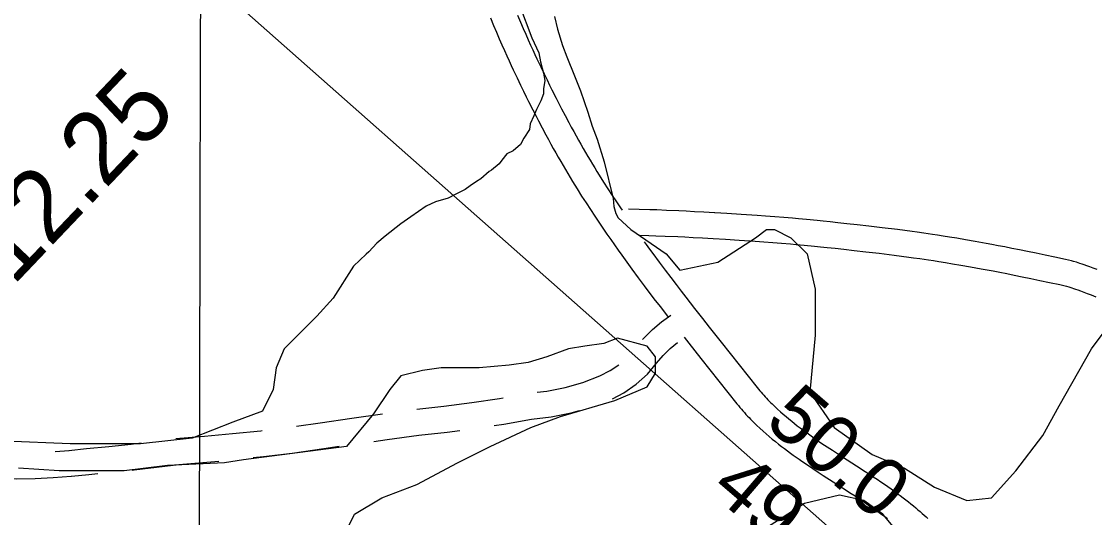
# Model space of a CAD drawing. Extents: x 3180038 to 3217926, y 922069 to 947485.
# Drawn here: x 3202361 to 3203597, y 942270 to 942842 of the extents above; entities that cross this region are included whole.
import ezdxf

# ---------------------------------------------------------------- set-up
doc = ezdxf.new("R2010")
doc.units = 0
for name, color, linetype in [('V-GRID-MAJR', 7, 'Continuous'), ('V-RIVR-RANG', 7, 'Continuous'), ('V-RIVR-RANG-IDEN', 7, 'Continuous'), ('V-ROAD-CNTR', 7, 'Continuous'), ('V-SITE-VEGE', 7, 'Continuous'), ('V-TOPO-BNDY', 7, 'Continuous')]:
    doc.layers.add(name, color=color, linetype=linetype)

msp = doc.modelspace()

# ---------------------------------------------------------------- linework, layer by layer
at = {"layer": 'V-GRID-MAJR'}
msp.add_spline([(3202533.617, 927477.544), (3202546.838, 933537.2490000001), (3202560.066, 939600.323), (3202573.294, 945663.446), (3202573.301, 945666.765)], degree=3, dxfattribs=at)
at = {"layer": 'V-ROAD-CNTR'}
msp.add_line((3202399.6964376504, 942346.500468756), (3202415.81074363, 942347.6921509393), dxfattribs=at)
for points in [[(3202901.008161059, 942845.5822809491), (3202904.5571539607, 942837.0712979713), (3202907.9391471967, 942829.1073138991), (3202911.156140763, 942821.6563288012), (3202914.2111346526, 942814.681342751), (3202917.112128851, 942808.1523558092), (3202919.863123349, 942802.0393680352), (3202922.4701181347, 942796.313379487), (3202924.9381131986, 942790.953390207), (3202927.2781085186, 942785.920400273), (3202931.704099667, 942776.535419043), (3202935.641091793, 942768.3224354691), (3202939.131084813, 942761.1454498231), (3202942.2190786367, 942754.8744623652), (3202944.9510731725, 942749.379473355), (3202949.776063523, 942739.809492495), (3202953.448056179, 942732.6295068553), (3202956.2350506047, 942727.238517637), (3202960.4480421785, 942719.1825337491), (3202964.717033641, 942711.1245498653), (3202967.610027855, 942705.7395606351), (3202970.487022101, 942700.4615711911), (3202973.3470163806, 942695.2895815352), (3202976.1880106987, 942690.2215916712), (3202979.0070050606, 942685.2556016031), (3202981.8059994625, 942680.3886113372), (3202984.581993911, 942675.6166208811), (3202987.335988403, 942670.9386302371), (3202990.066982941, 942666.3516394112), (3202992.7729775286, 942661.8546484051), (3202995.453972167, 942657.4446572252), (3202998.112966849, 942653.1166658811), (3203000.7519615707, 942648.8616743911), (3203005.9679511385, 942640.5646909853), (3203011.0859409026, 942632.5657069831), (3203016.091930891, 942624.8667223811), (3203020.986921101, 942617.4507372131), (3203025.768911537, 942610.3057515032), (3203030.4379021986, 942603.4207652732), (3203034.992893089, 942596.7837785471), (3203039.434884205, 942590.3827913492), (3203043.7648755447, 942584.2098036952), (3203047.9828671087, 942578.253815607), (3203052.0898588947, 942572.5058271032), (3203056.087850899, 942566.9598381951), (3203059.9768431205, 942561.6038489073), (3203063.767835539, 942556.4218592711), (3203071.131820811, 942546.4568792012), (3203078.085806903, 942537.1568978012), (3203084.640793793, 942528.4789151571), (3203090.812781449, 942520.3769313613), (3203096.6217698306, 942512.8109464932), (3203102.090758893, 942505.7329606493), (3203106.05980112, 942500.6367490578)], [(3202932.2090986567, 942848.7072746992), (3202935.517092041, 942840.9152902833), (3202938.666085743, 942833.6203048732), (3202941.6590797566, 942826.791318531), (3202944.5000740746, 942820.3963313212), (3202947.1930686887, 942814.4093432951), (3202949.746063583, 942808.8033545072), (3202952.164058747, 942803.5513650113), (3202954.446054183, 942798.6443748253), (3202958.7980454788, 942789.4173932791), (3202962.6570377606, 942781.3664093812), (3202966.0790309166, 942774.3314234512), (3202969.107024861, 942768.1784357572), (3202971.7770195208, 942762.8114464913), (3202976.524010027, 942753.3934653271), (3202980.1280028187, 942746.3494794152), (3202982.8529973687, 942741.0784899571), (3202986.995989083, 942733.154505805), (3202991.184980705, 942725.2465216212), (3202993.9939750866, 942720.0195320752), (3202996.784969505, 942714.8995423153), (3202999.558963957, 942709.8815523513), (3203002.3159584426, 942704.9615621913), (3203005.0549529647, 942700.139571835), (3203007.773947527, 942695.4085812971), (3203010.4739421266, 942690.7705905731), (3203013.151936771, 942686.2205996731), (3203015.8069314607, 942681.7596085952), (3203018.4429261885, 942677.3826173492), (3203021.0539209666, 942673.0866259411), (3203023.6409157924, 942668.8746343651), (3203026.197910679, 942664.751642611), (3203031.3019004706, 942656.6326588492), (3203036.295890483, 942648.8276744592), (3203041.185880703, 942641.306689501), (3203045.970871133, 942634.0567040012), (3203050.648861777, 942627.0677179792), (3203052.4808581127, 942624.3657233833)], [(3203159.101644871, 942621.2697295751), (3203146.728669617, 942621.9677281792), (3203135.8736913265, 942622.5417270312), (3203126.3747103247, 942623.0157260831), (3203118.0507269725, 942623.4087252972), (3203103.5077560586, 942624.0387240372), (3203092.5877778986, 942624.4657231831), (3203084.385794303, 942624.7597225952), (3203072.097818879, 942625.1537218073), (3203059.834843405, 942625.4917211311)], [(3203599.452764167, 942555.981860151), (3203595.087772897, 942557.6648567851), (3203591.228780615, 942559.0988539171), (3203587.8187874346, 942560.317851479), (3203584.8097934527, 942561.3528494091), (3203582.155798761, 942562.2318476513), (3203579.7788035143, 942562.9898461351), (3203575.691811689, 942564.2248436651), (3203572.557817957, 942565.1108418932), (3203570.150822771, 942565.7548406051), (3203566.586829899, 942566.6448388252), (3203563.034837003, 942567.453837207), (3203551.006861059, 942570.0388320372), (3203539.783883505, 942572.4178272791), (3203529.2519045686, 942574.6188228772), (3203519.367924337, 942576.6508188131), (3203510.0919428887, 942578.5278150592), (3203501.3879602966, 942580.2598115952), (3203493.221976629, 942581.8578083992), (3203485.5569919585, 942583.3328054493), (3203478.366006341, 942584.6928027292), (3203471.6090198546, 942585.9498002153), (3203458.9550451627, 942588.2437956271), (3203447.855067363, 942590.1897917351), (3203438.1310868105, 942591.8407884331), (3203429.610103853, 942593.242785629), (3203422.147118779, 942594.4367832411), (3203415.612131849, 942595.4547812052), (3203409.875143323, 942596.325779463), (3203399.8621633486, 942597.7967765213), (3203392.330178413, 942598.8597743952), (3203386.663189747, 942599.6347728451), (3203378.181206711, 942600.751770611), (3203369.6972236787, 942601.8187684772), (3203352.093258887, 942603.9637641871), (3203336.6942896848, 942605.8047605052), (3203323.2093166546, 942607.3797573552), (3203311.3993402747, 942608.7207546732), (3203301.056360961, 942609.8617523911), (3203292.0003790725, 942610.8317504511), (3203284.0683949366, 942611.6577487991), (3203277.112408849, 942612.359747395), (3203264.9594331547, 942613.538745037), (3203255.822451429, 942614.3797433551), (3203248.953465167, 942614.9837421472), (3203238.660485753, 942615.843740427), (3203228.361506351, 942616.6427388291), (3203217.8315274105, 942617.4177372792), (3203207.964547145, 942618.1227358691), (3203189.4815841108, 942619.3827333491), (3203173.295616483, 942620.4177312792), (3203159.1566447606, 942621.2667295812)], [(3203157.413648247, 942591.317789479), (3203145.0906728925, 942592.0117880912), (3203134.333694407, 942592.581786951), (3203124.920713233, 942593.0517860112), (3203116.694729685, 942593.4387852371), (3203102.2717585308, 942594.0647839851), (3203091.4637801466, 942594.4877831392), (3203083.367796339, 942594.7777825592), (3203073.0348170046, 942595.1087818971)], [(3203078.140806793, 942587.6707967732), (3203080.3938022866, 942584.5438030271), (3203084.220794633, 942579.2738135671), (3203087.937787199, 942574.1938237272), (3203095.2077726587, 942564.3548434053), (3203102.0677589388, 942555.1808617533), (3203108.5407459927, 942546.6108788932), (3203114.6427337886, 942538.6028949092), (3203120.389722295, 942531.1169098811), (3203125.794711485, 942524.1209238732), (3203135.9976910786, 942511.0219500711), (3203144.963673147, 942499.6029729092), (3203152.835657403, 942489.6379928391), (3203166.669629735, 942472.2190276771), (3203187.4735881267, 942446.1380798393), (3203197.8735673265, 942433.097105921), (3203208.222546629, 942420.084131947), (3203209.7435435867, 942418.1921357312), (3203211.242540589, 942416.3741393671), (3203212.753537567, 942414.5841429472), (3203214.2765345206, 942412.8231464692), (3203215.809531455, 942411.0901499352), (3203217.3545283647, 942409.3831533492), (3203218.9095252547, 942407.7011567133), (3203220.471522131, 942406.0451600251), (3203222.0425189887, 942404.415163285), (3203223.621515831, 942402.8071665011), (3203225.205512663, 942401.2231696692), (3203226.7975094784, 942399.6621727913), (3203228.3705063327, 942398.1451758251), (3203231.615499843, 942395.0981819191), (3203234.8484933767, 942392.1571878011), (3203238.1714867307, 942389.2271936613)], [(3203598.4487661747, 942524.0199240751), (3203593.123776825, 942526.2069197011), (3203588.4947860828, 942528.053916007), (3203584.465794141, 942529.6089128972), (3203580.9548011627, 942530.912910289), (3203577.8928072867, 942532.0079080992), (3203575.217812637, 942532.9269062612), (3203572.883817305, 942533.6999047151), (3203570.880821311, 942534.3379034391), (3203567.269828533, 942535.4309012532), (3203564.6018338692, 942536.1848997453), (3203562.6408377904, 942536.7088986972), (3203559.6208438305, 942537.4628971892), (3203556.550849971, 942538.1618957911), (3203544.7428735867, 942540.7008907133), (3203533.6058958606, 942543.0618859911), (3203523.1639167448, 942545.2428816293), (3203513.371936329, 942547.2568776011), (3203504.189954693, 942549.1138738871), (3203495.579971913, 942550.8278704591), (3203487.505988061, 942552.407867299), (3203479.935003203, 942553.8648643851), (3203472.836017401, 942555.2068617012), (3203466.1890306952, 942556.4438592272), (3203453.6890556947, 942558.7098546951), (3203442.7550775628, 942560.6258508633), (3203433.183096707, 942562.2508476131), (3203424.8061134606, 942563.6308448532), (3203417.471128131, 942564.802842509), (3203411.0501409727, 942565.8028405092), (3203405.441152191, 942566.655838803), (3203395.586171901, 942568.1028359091), (3203388.2021866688, 942569.1458338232), (3203382.6731977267, 942569.9008323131), (3203374.3492143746, 942570.9978301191), (3203366.0112310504, 942572.0468280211), (3203348.497266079, 942574.179823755), (3203333.174296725, 942576.0128200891), (3203319.777323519, 942577.5758169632), (3203308.0613469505, 942578.906814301), (3203297.814367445, 942580.0378120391), (3203288.8503853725, 942580.9978101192), (3203281.0084010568, 942581.8138084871), (3203274.158414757, 942582.5058071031), (3203262.137438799, 942583.6708047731), (3203253.1324568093, 942584.4998031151), (3203246.389470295, 942585.093801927), (3203236.250490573, 942585.9398002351), (3203226.0995108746, 942586.7287986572), (3203215.6635317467, 942587.4957971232), (3203205.874551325, 942588.1947957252), (3203187.503588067, 942589.4487932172), (3203171.439620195, 942590.4757911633), (3203157.358648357, 942591.3207894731)], [(3203076.0928047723, 942475.2076341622), (3203077.8956876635, 942477.3062973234), (3203087.6268934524, 942486.9552953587), (3203098.0967919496, 942495.7909163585), (3203108.7130632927, 942503.3875927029)], [(3203123.847597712, 942477.9371757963), (3203129.319704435, 942471.0100300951), (3203143.1976766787, 942453.5370650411), (3203164.0196350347, 942427.4321172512), (3203174.4056142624, 942414.4071433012), (3203184.792593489, 942401.3481694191), (3203186.477590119, 942399.2521736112), (3203188.2085866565, 942397.1521778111), (3203189.9475831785, 942395.0941819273), (3203191.696579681, 942393.0711859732), (3203193.4535761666, 942391.0861899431), (3203195.216572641, 942389.1371938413), (3203196.983569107, 942387.2251976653), (3203198.757565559, 942385.3452014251), (3203200.534562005, 942383.4992051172), (3203202.313558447, 942381.6872087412), (3203204.097554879, 942379.9052123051), (3203205.8815513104, 942378.1542158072), (3203207.690547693, 942376.4112192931), (3203211.251540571, 942373.0662259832), (3203214.834533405, 942369.8072325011), (3203218.333526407, 942366.7232386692)], [(3203041.310163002, 942407.059209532), (3203054.425027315, 942413.7722450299), (3203068.788314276, 942423.71232583), (3203081.711393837, 942435.4694047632), (3203092.189096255, 942447.9063092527), (3203099.8703123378, 942456.8477026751), (3203107.8951065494, 942464.80470464), (3203116.2809435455, 942471.8815714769)], [(3202954.914633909, 942414.5867980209), (3202965.9626207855, 942415.8927124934), (3202986.8471874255, 942420.1027308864), (3203007.3208385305, 942425.993694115), (3203026.9641882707, 942433.4177165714), (3203038.986972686, 942439.5717549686), (3203048.6507199, 942446.259529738)], [(3202816.328770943, 942395.0639808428), (3202847.4158151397, 942398.410564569), (3202879.4714874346, 942402.6012042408), (3202911.423975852, 942407.524050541), (3202915.436623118, 942408.236245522)], [(3202677.7118269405, 942375.4606002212), (3202704.81209651, 942379.5407454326), (3202741.435008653, 942384.8563442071), (3202776.6808356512, 942389.7753975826)], [(3202905.3064942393, 942376.227579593), (3202916.3300241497, 942377.9259494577), (3202948.2299158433, 942383.5877834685), (3202970.695379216, 942386.2432875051), (3202993.9708125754, 942390.9352691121), (3203003.6562287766, 942393.7220915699)], [(3203238.0134870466, 942389.3641933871), (3203241.343480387, 942386.5101990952), (3203244.596473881, 942383.7982045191), (3203247.850467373, 942381.1512098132), (3203251.0984608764, 942378.5702149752), (3203254.335454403, 942376.0532200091), (3203257.5634479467, 942373.5952249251), (3203260.777441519, 942371.194229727), (3203263.9764351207, 942368.845234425), (3203267.1544287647, 942366.5482390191), (3203270.310422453, 942364.3022435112), (3203273.444416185, 942362.1032479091), (3203276.537409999, 942359.9582521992), (3203282.7403975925, 942355.7302606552), (3203288.803385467, 942351.673268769), (3203294.734373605, 942347.7632765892), (3203300.520362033, 942343.9912841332), (3203311.854339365, 942336.6752987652), (3203322.539317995, 942329.8053125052), (3203332.561297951, 942323.3193254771), (3203337.2702885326, 942320.2423316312), (3203341.816279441, 942317.2443376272), (3203346.208270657, 942314.3173434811), (3203350.447262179, 942311.458349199), (3203354.539253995, 942308.6643547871), (3203358.484246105, 942305.9293602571), (3203362.288238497, 942303.254365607), (3203365.951231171, 942300.6343708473), (3203369.479224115, 942298.0713759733), (3203372.876217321, 942295.5593809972), (3203376.143210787, 942293.0993859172), (3203379.2862045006, 942290.6903907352), (3203382.3081984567, 942288.3303954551), (3203385.2141926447, 942286.0164000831), (3203388.005187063, 942283.751404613), (3203390.688181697, 942281.5324090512), (3203393.266176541, 942279.3564134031), (3203395.742171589, 942277.2264176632), (3203398.1191668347, 942275.139421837), (3203400.4031622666, 942273.095425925), (3203402.594157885, 942271.093429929), (3203404.697153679, 942269.1354338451)], [(3202538.4537358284, 942361.3024493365), (3202538.8166347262, 942361.3493404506), (3202571.6748137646, 942363.9702098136), (3202604.0461556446, 942366.9514798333), (3202636.3781827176, 942370.3235012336), (3202638.022757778, 942370.5155177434)], [(3202766.5052985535, 942358.0644943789), (3202782.1538194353, 942360.248466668), (3202818.5161805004, 942365.126126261), (3202850.966184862, 942368.6194354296), (3202865.714466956, 942370.547479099)], [(3203218.4915260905, 942366.5862389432), (3203221.9755191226, 942363.6002449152), (3203225.524512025, 942360.6402508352), (3203229.052504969, 942357.7712565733), (3203232.558497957, 942354.9842621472), (3203236.0414909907, 942352.2772675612), (3203239.497484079, 942349.6452728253), (3203242.921477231, 942347.0862779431), (3203246.3124704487, 942344.5972829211), (3203249.670463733, 942342.1702877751), (3203252.9944570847, 942339.8042925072), (3203256.280450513, 942337.4972971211), (3203259.543443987, 942335.2363016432), (3203265.9504311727, 942330.8683103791), (3203272.205418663, 942326.6833187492), (3203278.2864065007, 942322.675326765), (3203284.1923946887, 942318.8233344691), (3203295.6083718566, 942311.4553492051), (3203306.277350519, 942304.5953629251), (3203316.207330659, 942298.1693757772), (3203320.8063214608, 942295.1643817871), (3203325.238312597, 942292.2403876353), (3203329.5023040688, 942289.3993933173), (3203333.5992958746, 942286.636398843), (3203337.5332880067, 942283.9484042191), (3203341.310280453, 942281.3314094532), (3203344.9342732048, 942278.782414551), (3203348.409266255, 942276.2984195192), (3203351.743259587, 942273.875424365), (3203354.934253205, 942271.515429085), (3203357.995247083, 942269.2114336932)], [(3202415.375474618, 942347.6535797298), (3202435.671258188, 942349.750446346), (3202461.4960678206, 942352.2200374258), (3202487.153323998, 942354.9583481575), (3202498.764628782, 942356.3297337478)], [(3202627.7908249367, 942339.2651794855), (3202639.6738172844, 942340.504498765), (3202672.4819164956, 942344.3350911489), (3202709.1999034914, 942349.863254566), (3202726.903921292, 942352.4328878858)], [(3202488.548242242, 942324.9368483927), (3202490.5046760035, 942325.1456518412), (3202516.459853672, 942328.2111606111), (3202541.9333652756, 942331.5026595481), (3202574.2431862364, 942334.079790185), (3202587.984130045, 942335.3452756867)], [(3202348.5931407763, 942315.7139361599), (3202355.2491341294, 942314.9965948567), (3202376.7337390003, 942315.3271597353), (3202397.508576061, 942316.2567512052), (3202418.0232563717, 942317.7738490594)], [(3202418.458525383, 942317.8124202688), (3202438.640741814, 942319.8975536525), (3202448.756773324, 942320.8649358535)]]:
    msp.add_lwpolyline(points, dxfattribs=at)
at = {"layer": 'V-SITE-VEGE'}
for p, q in [((3202934.328000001, 942860.4269999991), (3202948.605000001, 942822.7349999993)), ((3202948.605000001, 942822.7349999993), (3202956.471000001, 942805.3349999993)), ((3202956.471000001, 942805.3349999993), (3202958.591000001, 942795.1959999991)), ((3202958.591000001, 942795.1959999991), (3202962.140000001, 942782.1559999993)), ((3202963.543000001, 942773.4659999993), (3202962.050000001, 942764.0719999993)), ((3202962.140000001, 942782.1559999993), (3202963.543000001, 942773.4659999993)), ((3202962.0190000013, 942758.2869999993), (3202959.085000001, 942750.3449999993)), ((3202962.050000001, 942764.0719999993), (3202962.0190000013, 942758.2869999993)), ((3202959.085000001, 942750.3449999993), (3202953.971000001, 942740.2419999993)), ((3202951.038000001, 942733.0229999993), (3202946.651000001, 942723.6429999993)), ((3202953.971000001, 942740.2419999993), (3202951.038000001, 942733.0229999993)), ((3202946.651000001, 942723.6429999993), (3202945.895000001, 942717.1339999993)), ((3202945.895000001, 942717.1339999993), (3202939.334000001, 942707.0419999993)), ((3202935.680000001, 942699.8269999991), (3202926.962000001, 942692.635999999)), ((3202939.334000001, 942707.0419999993), (3202935.680000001, 942699.8269999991)), ((3202919.710000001, 942689.0559999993), (3202913.885000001, 942681.8509999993)), ((3202926.962000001, 942692.635999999), (3202919.710000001, 942689.0559999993)), ((3202910.971000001, 942677.5279999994), (3202902.255000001, 942670.3369999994)), ((3202913.885000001, 942681.8509999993), (3202910.971000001, 942677.5279999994)), ((3202889.903000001, 942660.2739999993), (3202884.824000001, 942657.4079999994)), ((3202899.353000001, 942668.9059999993), (3202889.903000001, 942660.2739999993)), ((3202902.255000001, 942670.3369999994), (3202899.353000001, 942668.9059999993)), ((3202871.758000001, 942648.0669999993), (3202860.154000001, 942642.3389999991)), ((3202877.566000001, 942652.3779999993), (3202871.758000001, 942648.0669999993)), ((3202884.824000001, 942657.4079999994), (3202877.566000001, 942652.3779999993)), ((3202852.175000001, 942638.0399999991), (3202837.683000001, 942633.773999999)), ((3202860.154000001, 942642.3389999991), (3202852.175000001, 942638.0399999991)), ((3202826.808000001, 942628.7649999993), (3202809.384000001, 942616.5569999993)), ((3202837.683000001, 942633.773999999), (3202826.808000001, 942628.7649999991)), ((3202809.384000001, 942616.5569999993), (3202797.770000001, 942608.6599999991)), ((3202797.770000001, 942608.6599999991), (3202779.612000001, 942594.2849999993)), ((3202770.167000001, 942586.3759999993), (3202760.711000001, 942576.2929999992)), ((3202779.612000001, 942594.2849999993), (3202770.167000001, 942586.3759999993)), ((3202757.805000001, 942573.4179999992), (3202743.266000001, 942559.7469999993)), ((3202760.711000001, 942576.2929999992), (3202757.805000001, 942573.4179999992)), ((3202743.266000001, 942559.7469999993), (3202719.931000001, 942522.9739999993)), ((3202719.931000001, 942522.9739999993), (3202700.8400000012, 942502.0369999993)), ((3202700.8400000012, 942502.0369999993), (3202682.119000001, 942483.3039999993)), ((3202682.119000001, 942483.3039999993), (3202663.396000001, 942464.5729999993)), ((3202663.396000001, 942464.5729999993), (3202654.037000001, 942442.7209999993)), ((3202654.037000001, 942442.7209999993), (3202650.916000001, 942417.7449999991)), ((3202650.916000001, 942417.7449999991), (3202638.435000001, 942392.7699999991)), ((3202638.435000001, 942392.7699999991), (3202604.115000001, 942380.2849999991)), ((3202604.115000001, 942380.2849999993), (3202557.312000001, 942361.5519999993)), ((3202416.905000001, 942355.3079999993), (3202342.020000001, 942358.4289999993)), ((3202498.029000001, 942355.3079999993), (3202416.905000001, 942355.3079999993)), ((3202557.312000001, 942361.5519999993), (3202498.029000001, 942355.3079999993))]:
    msp.add_line(p, q, dxfattribs=at)
for points in [[(3202974.770000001, 942847.1989999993), (3202978.313000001, 942832.7109999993), (3202984.005000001, 942813.8739999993), (3202989.000000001, 942800.8279999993), (3202997.571000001, 942779.0819999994), (3203004.718000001, 942761.6839999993), (3203013.270000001, 942737.0469999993), (3203018.253000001, 942721.1049999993), (3203023.963000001, 942705.8869999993), (3203031.7860000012, 942679.8029999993), (3203042.424000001, 942637.7929999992), (3203043.100000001, 942628.3859999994), (3203045.230000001, 942620.4169999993), (3203048.097000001, 942615.3379999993), (3203062.779000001, 942601.9339999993), (3203103.337000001, 942573.8379999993), (3203118.939000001, 942555.1069999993), (3203162.621000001, 942564.4719999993), (3203206.305000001, 942592.5689999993), (3203218.783000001, 942601.9339999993), (3203228.145000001, 942601.9339999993), (3203246.865000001, 942592.5689999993), (3203265.588000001, 942573.8379999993), (3203274.948000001, 942533.2549999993), (3203274.948000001, 942480.1849999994), (3203268.705000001, 942414.6219999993), (3203296.787000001, 942374.0389999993), (3203340.469000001, 942342.8189999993), (3203377.913000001, 942327.2109999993), (3203412.233000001, 942305.3569999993), (3203449.675000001, 942289.7469999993), (3203477.757000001, 942292.8709999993), (3203505.837000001, 942324.0879999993), (3203537.038000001, 942364.6729999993), (3203555.759000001, 942399.0139999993), (3203593.203000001, 942464.5729999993)], [(3203593.203000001, 942464.5729999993), (3203621.285000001, 942502.0349999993)], [(3202738.279000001, 942261.6529999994), (3202744.522000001, 942274.1389999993), (3202775.723000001, 942292.8709999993), (3202816.284000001, 942308.4799999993), (3202863.087000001, 942333.4559999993), (3202900.528000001, 942352.1869999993), (3202947.331000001, 942374.0389999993), (3202981.651000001, 942386.5279999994), (3203044.056000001, 942405.2589999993), (3203081.498000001, 942420.8659999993), (3203090.859000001, 942436.4759999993), (3203090.859000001, 942455.2069999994), (3203081.498000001, 942467.6959999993), (3203047.175000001, 942477.0609999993), (3203031.576000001, 942470.8169999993), (3203009.734000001, 942467.6959999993), (3202991.013000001, 942464.5729999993), (3202966.052000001, 942455.2069999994), (3202944.212000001, 942448.9649999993), (3202922.370000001, 942445.8419999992), (3202888.048000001, 942442.7209999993), (3202844.366000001, 942442.7209999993), (3202822.526000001, 942439.5949999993), (3202797.563000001, 942433.3549999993), (3202785.082000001, 942417.7449999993), (3202766.362000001, 942389.6469999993), (3202735.160000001, 942352.1869999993)], [(3202735.160000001, 942352.1869999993), (3202616.593000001, 942336.5769999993), (3202594.753000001, 942333.4559999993), (3202529.230000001, 942330.3329999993), (3202479.306000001, 942324.0879999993), (3202404.425000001, 942324.0879999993), (3202357.622000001, 942327.2109999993)], [(3203368.551000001, 942255.4079999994), (3203352.952000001, 942274.1389999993), (3203331.110000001, 942289.7469999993), (3203303.028000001, 942295.9939999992), (3203262.4650000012, 942286.6259999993), (3203218.783000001, 942258.5299999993)]]:
    msp.add_lwpolyline(points, dxfattribs=at)
at = {"layer": 'V-TOPO-BNDY'}
msp.add_line((3201957.107000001, 943438.7139999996), (3205591.999000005, 940222.231999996), dxfattribs=at)

# ---------------------------------------------------------------- texts
at = {"layer": 'V-RIVR-RANG'}
for s, p in [('50.0', (3203214.979583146, 942377.9131785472)), ('49.9', (3203152.0544361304, 942300.1394624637))]:
    msp.add_text(s, height=67, rotation=319.36832571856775, dxfattribs=at).set_placement(p)
at = {"layer": 'V-RIVR-RANG-IDEN'}
msp.add_text('R-312.25', height=82.99999799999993, rotation=46.41739549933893, dxfattribs=at).set_placement((3202227.5055239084, 942406.4266323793))

doc.saveas('drawing.dxf')
